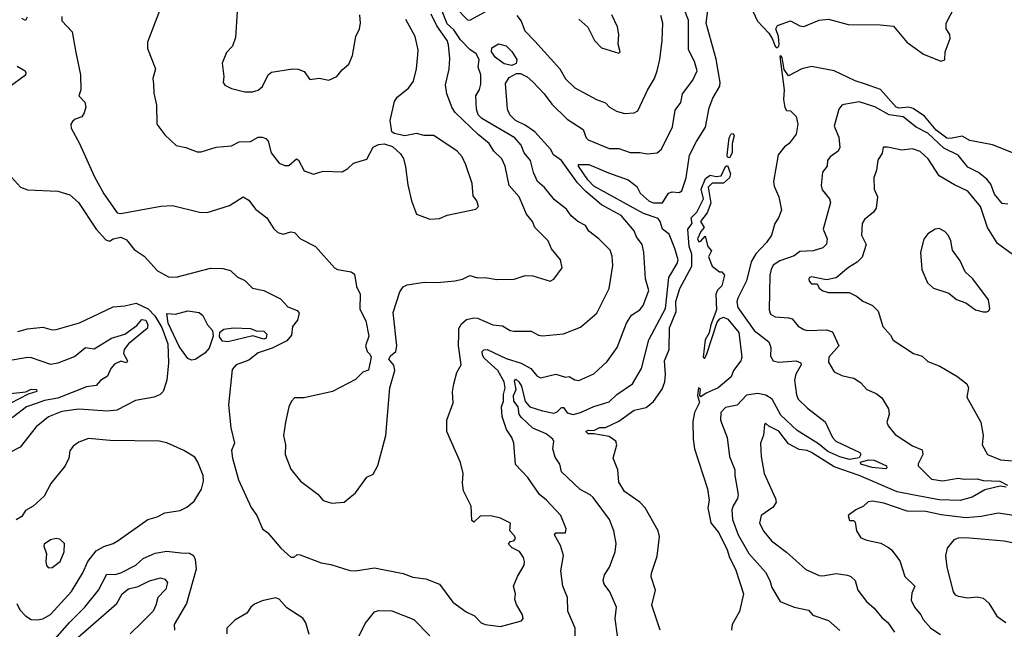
# Model space of a CAD drawing. Extents: x 1246230 to 1426786, y 660032 to 763141.
# Tile 309 of 566: x 1337664 to 1342826, y 697219 to 700413. Entities that reach past the tile are written whole.
import ezdxf

# ---------------------------------------------------------------- set-up
doc = ezdxf.new("R2010")
doc.units = 0

msp = doc.modelspace()

# ---------------------------------------------------------------- linework, layer by layer
at = {"layer": '0CON10XD'}
for points in [[(1337605.7, 699605), (1337668.8, 699535), (1337705, 699522.5), (1337865, 699514.8), (1337927.1, 699495), (1337971.8, 699455), (1338065, 699315.5), (1338115, 699260), (1338135, 699252.5), (1338154.2, 699265.8), (1338195, 699273.3), (1338225, 699259.4), (1338265, 699209.2), (1338316.2, 699175), (1338386.6, 699096.6), (1338445, 699065.7), (1338485, 699064.5), (1338665, 699111.1), (1338729.4, 699109.4), (1338768.7, 699098.7), (1338805, 699065.8), (1338845, 699046.2), (1338885, 699006), (1338945, 698994.3), (1339031.2, 698951.2), (1339069.5, 698909.5), (1339119.4, 698889.4), (1339129.4, 698875), (1339121.5, 698838.5), (1339094.3, 698805.7), (1339089.1, 698760.9), (1339065, 698730), (1338988, 698692), (1338915, 698667.1), (1338865, 698629.1), (1338798.6, 698605), (1338778.9, 698581.1), (1338758.3, 698395), (1338771.9, 698275), (1338790, 698195), (1338774.4, 698155.6), (1338779.5, 698115), (1338811.5, 698001.5), (1338877, 697857), (1338906.7, 697815), (1338937.1, 697745), (1338965, 697724.4), (1339034.1, 697644.1), (1339085, 697598), (1339103.3, 697596.7), (1339118.3, 697611.7), (1339135, 697610), (1339245, 697567.5), (1339295, 697559.2), (1339395, 697527.1), (1339425, 697525.7), (1339525, 697540.7), (1339675, 697511.2), (1339725, 697492.4), (1339793.3, 697483.3), (1339865, 697455.7), (1339935, 697361.9), (1340005, 697311.1), (1340048.9, 697288.9), (1340082.8, 697252.8), (1340105, 697244.2), (1340185, 697234.2), (1340295, 697263.3), (1340303.3, 697275), (1340301.2, 697295), (1340269.7, 697349.7), (1340260.6, 697375), (1340263.1, 697405), (1340253.3, 697445), (1340273.9, 697496.1), (1340308.9, 697555), (1340310.9, 697575), (1340305.4, 697595.4), (1340285, 697627.5), (1340246.4, 697646.4), (1340227.5, 697665), (1340235, 697680), (1340255, 697683.3), (1340263.3, 697695), (1340258.8, 697708.8), (1340233.3, 697735), (1340237.5, 697775), (1340185, 697802.2), (1340135, 697813.8), (1340078.3, 697811.7), (1340045, 697780), (1340035, 697790), (1340031.9, 697865), (1339990.8, 697945), (1339985.7, 697985), (1339988.6, 698035), (1339975, 698092.5), (1339904.1, 698255.9), (1339904.3, 698315), (1339936, 698405), (1339934.2, 698464.2), (1339940, 698505), (1339956.2, 698565), (1339978, 698605), (1339964.6, 698704.6), (1339966.7, 698765), (1339967.1, 698795), (1339980.5, 698819.5), (1340007.3, 698842.7), (1340045, 698850.5), (1340065, 698848.9), (1340144.6, 698814.6), (1340195, 698809.4), (1340235, 698785.6), (1340255, 698780.9), (1340345, 698781.9), (1340385, 698760.5), (1340405, 698756.5), (1340515, 698768.1), (1340605, 698801.4), (1340690.8, 698875), (1340755, 699004), (1340773.3, 699125), (1340770, 699175), (1340760.8, 699205), (1340700.9, 699265), (1340647.5, 699305), (1340630, 699335), (1340590, 699355), (1340556, 699385), (1340531.2, 699421.2), (1340468.6, 699468.6), (1340415, 699534.4), (1340378.5, 699565), (1340358, 699612), (1340342.1, 699675), (1340308.9, 699715), (1340293.1, 699755), (1340259.6, 699795), (1340087.6, 699895), (1340068.1, 699915), (1340059.1, 699945), (1340056.2, 700015), (1340075, 700047.5), (1340081.6, 700075), (1340081.8, 700125), (1340068.4, 700165), (1340074, 700205), (1340056.7, 700235), (1340025, 700257.6), (1339975, 700306.9), (1339940.4, 700360.4), (1339905, 700391), (1339871.6, 700475)], [(1338414.5, 700505), (1338334.2, 700295), (1338335, 700262.5), (1338376.2, 700155), (1338362, 700105), (1338365.7, 700075.7), (1338367.6, 700027.6), (1338380.6, 699965), (1338383.3, 699865), (1338425, 699810), (1338485, 699754.2), (1338535, 699744.4), (1338595, 699720), (1338615, 699720.8), (1338695, 699745.6), (1338775, 699751.5), (1338815, 699772.9), (1338875, 699775.8), (1338915, 699797.5), (1338935, 699798.5), (1338955, 699790), (1338967.1, 699777.1), (1338982.9, 699715), (1339025, 699661.9), (1339055, 699649.4), (1339075, 699649.2), (1339115, 699684), (1339126.7, 699676.7), (1339155, 699621.4), (1339205, 699604.4), (1339255, 699619.2), (1339355, 699615.6), (1339385, 699633.1), (1339415, 699661.5), (1339485, 699682), (1339517.5, 699745), (1339545, 699758.8), (1339575, 699763.3), (1339618.3, 699748.3), (1339661.2, 699711.2), (1339676.6, 699686.6), (1339687.5, 699642.5), (1339698.3, 699548.3), (1339718, 699465), (1339745, 699393.8), (1339815, 699368), (1339865, 699372.2), (1339905, 699388.6), (1340055, 699420), (1340070, 699435), (1340061.4, 699465), (1340041.1, 699491.1), (1340036.9, 699555), (1340003, 699653), (1339984.2, 699695), (1339958.1, 699725), (1339835, 699805.6), (1339785, 699805.6), (1339745, 699817.1), (1339684.3, 699804.3), (1339627.5, 699817.5), (1339616, 699826), (1339606, 699885), (1339629.2, 699985), (1339642.8, 700007.2), (1339702.5, 700055), (1339728.1, 700091.9), (1339744.5, 700155), (1339751.2, 700228.8), (1339753.1, 700255), (1339737.2, 700325), (1339689.1, 700415)], [(1339953.2, 700473.2), (1340012.7, 700412.7), (1340025, 700411.1), (1340165, 700488.1)], [(1340798.1, 697185), (1340785.6, 697275), (1340792.5, 697335), (1340757.5, 697415), (1340728.2, 697455), (1340723.8, 697475), (1340730, 697505), (1340755.7, 697545), (1340786.5, 697625), (1340792.1, 697667.9), (1340780, 697735), (1340756.7, 697795), (1340670.2, 697910.2), (1340654.6, 697924.6), (1340601.9, 697951.9), (1340504.2, 698044.2), (1340495.6, 698085), (1340470.9, 698120.9), (1340460, 698165), (1340463.9, 698203.9), (1340458.8, 698215), (1340425, 698242.7), (1340355, 698273.1), (1340295, 698328.8), (1340283.7, 698345), (1340277, 698385), (1340254.4, 698415), (1340253.6, 698445), (1340267.4, 698475), (1340258.2, 698521.8), (1340265, 698528.9), (1340282, 698515), (1340295, 698493.1), (1340313.5, 698413.5), (1340338.5, 698385), (1340405, 698363.2), (1340465, 698352.3), (1340482, 698358), (1340505, 698381.2), (1340515, 698381.5), (1340535, 698353.9), (1340565.3, 698345.3), (1340605.2, 698354.8), (1340675, 698386.9), (1340755, 698410.8), (1340795, 698448.8), (1340876.7, 698505), (1340924.7, 698585.3), (1340963.1, 698735), (1341050.5, 698899.5), (1341068.2, 699061.8), (1341110.7, 699135), (1341116, 699155), (1341098.5, 699215), (1341069.4, 699289.4), (1341035, 699316.4), (1341022.8, 699355), (1341011, 699371), (1340935, 699398.2), (1340675, 699541.1), (1340642.6, 699575), (1340594.2, 699645), (1340594, 699655), (1340648.6, 699655), (1340750.6, 699610.6), (1340854.8, 699574.8), (1340900.1, 699540.1), (1340917.1, 699505), (1340965, 699462.2), (1340987, 699453), (1341035, 699454), (1341066, 699505), (1341085, 699510.8), (1341121.5, 699508.5), (1341135, 699517.1), (1341158.4, 699585), (1341175.9, 699704.1), (1341212.9, 699775), (1341259.1, 699850.9), (1341278.7, 699951.3), (1341298.3, 700001.7), (1341335, 700064.2), (1341337.1, 700085), (1341315.9, 700205.9), (1341262.8, 700395), (1341273.8, 700475)], [(1341495, 700483.3), (1341533.2, 700405), (1341592.1, 700342.1), (1341610.2, 700315), (1341624.4, 700275), (1341635, 700265.4), (1341645, 700274), (1341646.5, 700285), (1341642.2, 700325), (1341627.8, 700365), (1341637.5, 700382.5), (1341705, 700407.7), (1341755, 700380.6), (1341775, 700377.1), (1341855, 700411.4), (1341905, 700415.6), (1342007.9, 700387.9), (1342175, 700386.6), (1342245, 700380), (1342314.7, 700294.7), (1342403.1, 700233.1), (1342494.2, 700195.8), (1342515, 700203.3), (1342517, 700245), (1342543.3, 700315), (1342541.2, 700335), (1342521.5, 700365), (1342522.2, 700395), (1342565, 700478.8)], [(1337703, 700427), (1337695, 700408.8), (1337675, 700418.8)], [(1337885, 700430), (1337885, 700407.5), (1337939.4, 700349.4), (1337958.6, 700241.4), (1337982.9, 700125), (1337984.2, 700045), (1337974.2, 700015), (1338005, 699980.8), (1338010.4, 699955), (1338002.8, 699925), (1337990.4, 699905), (1337955, 699892), (1337940.2, 699879.8), (1337933, 699865), (1337934, 699845), (1337978.4, 699765), (1338055, 699593.3), (1338105, 699501.2), (1338175, 699401.5), (1338195, 699398.5), (1338405, 699436.5), (1338465, 699440), (1338607.5, 699405), (1338647.6, 699402.4), (1338765, 699439.2), (1338835, 699484.3), (1338865, 699467.5), (1338900.3, 699420.3), (1338959.2, 699375), (1338996.6, 699316.6), (1339017.9, 699297.9), (1339045, 699289.2), (1339085, 699302), (1339105, 699298), (1339135.6, 699265.6), (1339215.7, 699225.7), (1339315, 699113.3), (1339330, 699105), (1339401.4, 699091.4), (1339419.5, 699079.5), (1339430.9, 699015), (1339448.6, 698975), (1339447, 698897), (1339479.2, 698835), (1339494.2, 698755), (1339476.7, 698705), (1339486.7, 698675), (1339500.8, 698660.8), (1339506.2, 698645), (1339493.3, 698576.7), (1339463, 698567), (1339425, 698528.8), (1339304.3, 698465.7), (1339155, 698432.5), (1339105, 698431.1), (1339089.5, 698415), (1339075, 698384), (1339057.2, 698305), (1339047.6, 698235), (1339057.1, 698185), (1339056.2, 698135), (1339085, 698058.8), (1339135.8, 697995), (1339227, 697927), (1339255, 697894.4), (1339300.9, 697880.9), (1339365, 697885.8), (1339425, 697934.2), (1339485, 698016.2), (1339517.5, 698032.5), (1339542.3, 698077.7), (1339583.1, 698235), (1339604, 698485), (1339631.8, 698575), (1339625, 698603.8), (1339600, 698635), (1339608.8, 698651.2), (1339636, 698675), (1339642, 698705), (1339621.7, 698878.3), (1339657.5, 698987.5), (1339675, 699013.3), (1339695.9, 699024.1), (1339785, 699037.9), (1339855, 699035.4), (1339945, 699044.3), (1339985, 699053.1), (1340025, 699072.5), (1340065, 699061.1), (1340105, 699061.9), (1340165, 699051.5), (1340256.2, 699053.8), (1340315, 699072.9), (1340355, 699071.4), (1340445, 699042.9), (1340465, 699053.8), (1340507.7, 699112.3), (1340498.8, 699155), (1340452.7, 699212.7), (1340435.8, 699255), (1340365.6, 699325), (1340353.1, 699355), (1340322.1, 699395), (1340282.5, 699485), (1340230, 699545), (1340209.5, 699645), (1340192.7, 699685), (1340150.5, 699725), (1340126.2, 699765), (1340067.5, 699812.5), (1339947.6, 699927.6), (1339931.2, 699951.2), (1339903.8, 700025), (1339897.3, 700072.7), (1339915.4, 700154.6), (1339919.4, 700209.4), (1339911.9, 700281.9), (1339904.6, 700305), (1339851.2, 700381.2), (1339822.2, 700442.2)], [(1338804.3, 700455.7), (1338795, 700320), (1338780, 700275), (1338748.8, 700241.2), (1338726, 700185), (1338733.8, 700115), (1338731.2, 700085), (1338739.3, 700069.3), (1338775, 700053.3), (1338845, 700036)], [(1338845, 700036), (1338883.9, 700036.1), (1338915, 700043.8), (1338937, 700063), (1338966.2, 700125), (1338985, 700138), (1339095, 700156), (1339125, 700153.8), (1339155, 700141.2), (1339185, 700100), (1339235, 700106), (1339285, 700096), (1339326.7, 700115), (1339355, 700151.2), (1339390.3, 700179.7), (1339409.4, 700225), (1339426.5, 700325), (1339445.5, 700365), (1339451.5, 700395), (1339448.3, 700438.3)], [(1340576.7, 697185), (1340576.9, 697225), (1340537.8, 697315), (1340535.6, 697385), (1340511.1, 697445), (1340500.9, 697525), (1340515.3, 697605), (1340499.1, 697659.1), (1340468.6, 697715), (1340475.8, 697724.2), (1340526, 697724), (1340529.2, 697745), (1340500.8, 697815), (1340426.5, 697896.5), (1340388.9, 697925), (1340328.6, 698015), (1340262.8, 698082.8), (1340254.6, 698195), (1340243.9, 698225), (1340216.5, 698266.5), (1340194.1, 698335), (1340190.8, 698385), (1340200.6, 698415), (1340200.4, 698449.6), (1340209.7, 698485), (1340203.6, 698515), (1340171, 698575), (1340099.7, 698639.7), (1340090.2, 698655), (1340088.7, 698675), (1340096.8, 698683.2), (1340115, 698684.5), (1340215, 698638.8), (1340294.2, 698614.2), (1340344.8, 698584.8), (1340375, 698547.1), (1340395, 698537.1), (1340475, 698556.2), (1340525, 698539.5), (1340545, 698544.3), (1340575, 698525.6), (1340595, 698522.5), (1340675, 698558.1), (1340745, 698622.9), (1340797.3, 698695), (1340845, 698822.9), (1340872.2, 698865), (1340915, 698893.5), (1340933.6, 698915), (1340963.4, 698995), (1340944.6, 699055.4), (1340937.1, 699195), (1340927.3, 699235), (1340897.8, 699275), (1340885, 699307.5), (1340817.5, 699387.5), (1340715, 699443.9), (1340632.8, 699512.8), (1340588.3, 699558.3), (1340505, 699675.4), (1340463.3, 699705), (1340447.9, 699735), (1340365, 699825.7), (1340315, 699860.7), (1340263.5, 699885), (1340233.5, 699915), (1340222.5, 699945), (1340211.4, 700078.6), (1340230.3, 700109.7), (1340268.6, 700131.4), (1340290.7, 700130.7), (1340325, 700114.4), (1340355, 700087.5), (1340414.6, 700025), (1340455, 699971.2), (1340535, 699892.5), (1340618.1, 699838.1), (1340634.6, 699795), (1340645, 699784.6), (1340755, 699738.8), (1340805, 699737.5), (1340865, 699716.6), (1340915, 699718), (1340955, 699709.7), (1341006, 699715), (1341028.6, 699735), (1341087.5, 699852.5), (1341100.2, 699939.8), (1341130.4, 699979.6), (1341140, 700025), (1341192.9, 700097.1), (1341215.4, 700145), (1341201.8, 700195), (1341170.9, 700255), (1341171, 700411), (1341147.5, 700467.5)], [(1340271.1, 700435), (1340292.5, 700405), (1340312.2, 700355), (1340365, 700300.6), (1340496.7, 700155), (1340525, 700102.5), (1340575.4, 700055.4), (1340688.8, 699995), (1340735, 699977.5), (1340756.7, 699955), (1340793.9, 699933.9), (1340835, 699921.1), (1340885, 699925.6), (1340905, 699936), (1340955.3, 700044.7), (1340992.5, 700105), (1341006.5, 700145), (1341020.6, 700205), (1341032.9, 700305), (1341036.5, 700395), (1341025.6, 700435)], [(1340595.3, 700415.3), (1340643.5, 700373.5), (1340678, 700305), (1340715, 700266.2), (1340805, 700237.5), (1340812.5, 700245), (1340801.2, 700285), (1340806, 700335), (1340798.8, 700375), (1340769.1, 700439.1)], [(1340245, 700173.8), (1340205, 700182.7), (1340158.2, 700215), (1340137.3, 700245), (1340138.8, 700265), (1340175, 700286.2), (1340215, 700277.1), (1340245, 700246.5), (1340270.8, 700205), (1340267, 700183), (1340245, 700173.8)], [(1342875, 699714.6), (1342765, 699757.3), (1342645, 699781.1), (1342605, 699803.2), (1342545, 699790), (1342525, 699792.8), (1342469.5, 699835), (1342407.9, 699907.9), (1342348.6, 699948.6), (1342325, 699954.7), (1342275, 699950.2), (1342259.4, 699955), (1342177.5, 700047.5), (1342099.4, 700075), (1342045, 700092.8), (1341935, 700145.2), (1341815, 700167.5), (1341765, 700155.4), (1341695, 700119.2), (1341671.8, 700151.8), (1341661.5, 700215), (1341655, 700223.5), (1341650.3, 700219.7), (1341671.6, 700045), (1341669.1, 699995), (1341675, 699952.5), (1341685, 699937.5), (1341705, 699936.2), (1341735, 699906.7), (1341744.2, 699865), (1341735, 699813.3), (1341698.8, 699765), (1341673.5, 699746.5), (1341641.2, 699705), (1341616.1, 699565), (1341620.5, 699540.5), (1341644.5, 699485), (1341658.6, 699415), (1341642.5, 699375), (1341622.5, 699345), (1341605.4, 699284.6), (1341578.8, 699245), (1341549.6, 699215), (1341524.1, 699185.9), (1341500, 699145), (1341475.2, 699044.8), (1341428.9, 698955), (1341424.7, 698935), (1341428.6, 698905), (1341515.7, 698785), (1341591.8, 698725), (1341602.7, 698695), (1341599.8, 698649.8), (1341614.3, 698625), (1341645, 698618.2), (1341735, 698626), (1341760, 698615), (1341761.5, 698605), (1341733.4, 698556.6), (1341727.3, 698525), (1341737.4, 698447.4), (1341746.5, 698425), (1341795, 698377.3), (1341886.7, 698306.7), (1341926.2, 698225), (1341942.5, 698205), (1342068.6, 698145), (1342074.7, 698135), (1342065, 698117.1), (1342015, 698108.5), (1341965, 698122.2), (1341900.4, 698150.4), (1341851.5, 698191.5), (1341740.8, 698260.8), (1341655, 698341.1), (1341609.2, 698425), (1341575.8, 698445.8), (1341535, 698453.8), (1341475, 698445.1), (1341425, 698393.1), (1341365, 698382.1), (1341340, 698355), (1341338.8, 698315), (1341372.7, 698225), (1341385.3, 698125.3), (1341413.8, 698055), (1341413.3, 698025), (1341431.1, 697925), (1341428.1, 697905), (1341404.2, 697865.8), (1341398.7, 697845), (1341401, 697795), (1341430.8, 697715), (1341487.1, 697617.1), (1341575, 697519.2), (1341596.7, 697475), (1341608.3, 697438.3), (1341651.2, 697365), (1341725, 697334.4), (1341800.3, 697320.3), (1341822.7, 697292.7), (1341905, 697265.4), (1341963.3, 697213.3)], [(1337650.3, 700170.3), (1337692, 700145), (1337697.1, 700135), (1337695, 700122), (1337609.5, 700060.5)], [(1342845, 699446.4), (1342815, 699450), (1342775, 699499.2), (1342755, 699550.6), (1342735, 699577.1), (1342692, 699612), (1342635, 699640), (1342584.1, 699704.1), (1342509.7, 699739.7), (1342425, 699818.2), (1342365, 699849.4), (1342295.8, 699905), (1342223.3, 699915), (1342147.4, 699957.4), (1342065, 699983.1), (1341985, 699969.4), (1341974.3, 699965), (1341958.9, 699945), (1341934.6, 699855.4), (1341958.5, 699798.5), (1341965, 699743.3), (1341955.6, 699725), (1341912.9, 699695), (1341899.5, 699675), (1341896.9, 699645), (1341874.1, 699615), (1341866.9, 699545), (1341871.6, 699521.6), (1341909.4, 699475), (1341914.5, 699455), (1341876.7, 699315), (1341898.5, 699265), (1341895, 699236.7), (1341875, 699218.6), (1341825, 699202.5), (1341755, 699198.9), (1341724.5, 699175.5), (1341649.9, 699150.1), (1341615, 699127.3), (1341603.3, 699105), (1341597.8, 699075), (1341593.6, 698893.6), (1341601.2, 698871.2), (1341625, 698855.6), (1341695, 698851.8), (1341715, 698845.5), (1341745, 698806.9), (1341775, 698789.2), (1341795, 698784.3), (1341895, 698788.1), (1341925, 698778), (1341958.6, 698705), (1341905.7, 698645), (1341905, 698618.8), (1341935, 698568), (1341975, 698548.8), (1342010.7, 698540.7), (1342037.5, 698535), (1342071.7, 698511.7), (1342106.4, 698476.4), (1342155, 698454.4), (1342185, 698431.4), (1342220, 698375), (1342222.2, 698345), (1342211.4, 698305), (1342217.1, 698285), (1342255, 698240), (1342345, 698180.4), (1342395, 698159.2), (1342399.2, 698135), (1342374, 698086), (1342374.3, 698075), (1342444.7, 698005), (1342505, 697996.8), (1342585, 698010.8), (1342615.4, 698005.4), (1342685, 698007.4), (1342715, 697999.7), (1342803.3, 697995), (1342843.1, 697975)], [(1341385, 699689.2), (1341375, 699693.3), (1341373.7, 699703.7), (1341383.6, 699795), (1341395, 699814.4), (1341405, 699816.5), (1341410.9, 699805), (1341399.2, 699765), (1341399.3, 699715), (1341385, 699689.2)], [(1342893.8, 699165), (1342790.8, 699240.9), (1342737.5, 699325), (1342701.9, 699435), (1342635.5, 699515), (1342565, 699547.3), (1342485, 699594.6), (1342426.7, 699685), (1342385, 699721.9), (1342345, 699736.9), (1342289.1, 699729.1), (1342214.3, 699745.7), (1342191.2, 699745), (1342185.9, 699714.1), (1342162.7, 699677.3), (1342155.8, 699625), (1342142.5, 699585), (1342144.4, 699525), (1342160.8, 699485), (1342154.1, 699425.9), (1342141.2, 699405), (1342092.9, 699367.1), (1342081.8, 699345), (1342078.4, 699285), (1342102.7, 699235), (1342081.3, 699168.7), (1342055, 699142.9), (1342010, 699115), (1341945, 699061.4), (1341895, 699050), (1341815, 699065.7), (1341805, 699063.3), (1341800.8, 699055), (1341802.6, 699042.6), (1341815, 699028.8), (1341845, 699030), (1341855.9, 699005.9), (1341875, 698992.5), (1341905, 698984.4), (1342013.4, 698983.4), (1342051.2, 698965), (1342085, 698938), (1342135, 698916.2), (1342165.6, 698885.6), (1342190, 698805), (1342230.3, 698760.3), (1342244.1, 698734.1), (1342351.2, 698665), (1342395, 698649.4), (1342425, 698622.9), (1342488.5, 698598.5), (1342577.5, 698545), (1342630, 698505), (1342639.4, 698485), (1342630.8, 698435), (1342704.2, 698305), (1342715.7, 698234.3), (1342710, 698185), (1342739.2, 698135), (1342806.4, 698106.4), (1342935, 698096.7)], [(1341022.2, 697215), (1340979.2, 697345), (1340997.9, 697425), (1340975.5, 697494.5), (1340976.4, 697513.6), (1341007, 697603), (1341018.8, 697705), (1341011.9, 697735), (1340944, 697855), (1340915.5, 697885), (1340835, 697941.8), (1340805, 697990), (1340800.5, 698055), (1340776.5, 698115), (1340794.6, 698185), (1340790.4, 698205), (1340755, 698229.2), (1340675, 698243.9), (1340645, 698243.2), (1340633.1, 698255), (1340645, 698262.2), (1340675, 698260.8), (1340705, 698276.7), (1340735, 698276), (1340805, 698310), (1340885, 698366.6), (1340948.1, 698381.9), (1340986.9, 698413.1), (1341032.2, 698477.8), (1341046.2, 698515), (1341050.6, 698555), (1341044.7, 698625.2), (1341069.4, 698685), (1341071.1, 698798.9), (1341106.5, 698885), (1341105, 698937.5), (1341124.4, 699005), (1341188.7, 699121.3), (1341187.7, 699185), (1341173.8, 699225), (1341166.5, 699315), (1341190.6, 699345), (1341184, 699375), (1341215, 699404.4), (1341250, 699475), (1341237.7, 699525), (1341259, 699581), (1341285, 699597.8), (1341315, 699591.5), (1341342, 699595), (1341365, 699644.2), (1341375, 699648.8), (1341390.8, 699605), (1341385.3, 699584.7), (1341355, 699557.5), (1341295, 699556.1), (1341273.2, 699535), (1341287.8, 699452.2), (1341268.8, 699401.2), (1341233.6, 699355), (1341252, 699325), (1341235, 699303.3), (1341218, 699265), (1341225, 699250), (1341235, 699252.5), (1341258.3, 699278.3), (1341272.5, 699225), (1341291.7, 699201.7), (1341275, 699170), (1341295, 699122.5), (1341333, 699093), (1341345, 699092.5), (1341360, 699075), (1341345, 699018), (1341323.4, 698996.6), (1341314.3, 698975.7), (1341316.7, 698893.3), (1341287.1, 698815), (1341278.3, 698771.7), (1341257.5, 698735), (1341247.5, 698645), (1341255, 698637.5), (1341265, 698657.5), (1341321.1, 698828.9), (1341334.6, 698845.4), (1341355, 698854.5), (1341376.2, 698845), (1341435, 698774), (1341450.6, 698645), (1341445.7, 698625), (1341407.1, 698575), (1341395, 698541.2), (1341326.5, 698485), (1341262.9, 698457.1), (1341235, 698437.5), (1341230, 698445), (1341233.3, 698475), (1341223.8, 698485), (1341217.5, 698445), (1341227.8, 698407.8), (1341201.3, 698355), (1341192.9, 698307.1), (1341195.4, 698214.6), (1341202.3, 698165), (1341270.4, 697955), (1341279.3, 697895), (1341272, 697855), (1341287.8, 697777.8), (1341330.4, 697725), (1341373.5, 697635), (1341384.9, 697594.9), (1341417.5, 697535), (1341458.8, 697405), (1341437.8, 697312.2), (1341399.5, 697245), (1341396.7, 697215)], [(1342715, 698882), (1342735, 698883.3), (1342745, 698887.5), (1342750.7, 698899.3), (1342744.2, 698945), (1342662, 699055), (1342621.3, 699091.3), (1342595, 699150), (1342555.7, 699205.7), (1342545.7, 699255), (1342532.5, 699285), (1342515, 699304), (1342485, 699320), (1342464.1, 699315.9), (1342425, 699291.2), (1342405, 699264), (1342386.3, 699195), (1342394.4, 699105), (1342424, 699034), (1342455, 699006.9), (1342535, 698980), (1342575, 698947.1), (1342625, 698929.2), (1342675, 698892.5), (1342715, 698882)], [(1337655, 698780.2), (1337705, 698793), (1337785, 698802.3), (1337835, 698788.6), (1337855, 698789.5), (1337978.1, 698825), (1338155, 698909.2), (1338214.6, 698914.6), (1338275, 698928.6), (1338337.6, 698897.6), (1338372.1, 698862.1), (1338409.8, 698799.8), (1338440.8, 698715), (1338444.3, 698615), (1338435.6, 698525), (1338416.2, 698465), (1338400, 698450), (1338368.8, 698435), (1338271.2, 698418.8), (1338172.6, 698367.4), (1338125, 698362.9), (1337975, 698372.7), (1337885, 698360), (1337815, 698332.1), (1337749.9, 698280.1), (1337665.9, 698174.1), (1337605, 698141.5)], [(1338565, 698629.3), (1338545, 698638.5), (1338500.6, 698700.6), (1338442.8, 698822.8), (1338436.1, 698873.9), (1338480.7, 698870.7), (1338545, 698887.5), (1338605, 698878.2), (1338623.5, 698863.5), (1338648.2, 698815), (1338674.5, 698785), (1338678.8, 698755), (1338657.5, 698692.5), (1338635, 698665.4), (1338585, 698633.1), (1338565, 698629.3)], [(1337605, 698627.9), (1337705, 698644.4), (1337725, 698644), (1337825, 698609.2), (1337865.2, 698614.8), (1337952.1, 698647.9), (1338010, 698695), (1338055, 698689.4), (1338145, 698745.3), (1338215, 698765.8), (1338279.1, 698810.9), (1338305, 698842.5), (1338325, 698839.2), (1338335.2, 698815), (1338331.7, 698795), (1338234.7, 698715.3), (1338211.8, 698685), (1338208.2, 698665), (1338230, 698625), (1338225, 698616.2), (1338195, 698623.6), (1338162.1, 698607.9), (1338141.7, 698585), (1338124.3, 698545.7), (1338087.5, 698522.5), (1338065, 698496.9), (1338015, 698490.2), (1337865, 698430), (1337795, 698418.6), (1337755, 698404.1), (1337700.4, 698385), (1337625, 698327.9)], [(1338755, 698724.8), (1338728, 698728), (1338711.9, 698751.9), (1338714.2, 698775.8), (1338735, 698791.2), (1338785, 698799), (1338875, 698796.1), (1338903.6, 698783.6), (1338945, 698780.4), (1338959.2, 698765), (1338955.8, 698745), (1338945, 698740), (1338886.1, 698756.1), (1338755, 698724.8)], [(1337615.9, 698454.1), (1337696.3, 698463.7), (1337725, 698477), (1337752, 698475), (1337754.4, 698465), (1337708.3, 698451.7), (1337471.1, 698328.9)], [(1342836.5, 697963.5), (1342805, 697968.9), (1342725, 697950.3), (1342658.8, 697911.2), (1342594.8, 697894.8), (1342485, 697897.5), (1342345, 697924), (1342265, 697939.8), (1342065, 698025.6), (1341935, 698069.7), (1341815, 698146.3), (1341793.5, 698156.5), (1341750.7, 698160.7), (1341695, 698190.5), (1341645, 698256.7), (1341592.7, 698282.7), (1341575, 698300), (1341568.3, 698291.7), (1341564.2, 698235.8), (1341548.6, 698195), (1341552.1, 698125), (1341567.1, 698035), (1341627.3, 697905), (1341630, 697885), (1341615, 697858.9), (1341552.1, 697815), (1341543.8, 697775), (1341565, 697730.8), (1341605, 697682.9), (1341683.9, 697623.9), (1341785, 697531.9), (1341855, 697501.1), (1341875, 697498.8), (1341945, 697511.8), (1342005, 697503.1), (1342022, 697495), (1342044.2, 697475), (1342058.6, 697425), (1342103.8, 697365), (1342145, 697330.6), (1342185, 697280.9), (1342216.2, 697255), (1342250.8, 697205)], [(1337755, 697268.9), (1337785, 697274.4), (1337825, 697297.5), (1337935, 697417.1), (1337995.3, 697515), (1338021.5, 697575), (1338065, 697629.6), (1338105, 697653.6), (1338155, 697669.5), (1338180.8, 697685), (1338336.2, 697795), (1338385, 697807.8), (1338425, 697830), (1338505, 697842.5), (1338541.2, 697858.8), (1338579.1, 697890.9), (1338617.3, 697952.7), (1338628, 697995), (1338625.8, 698025), (1338598.8, 698095), (1338581.7, 698121.7), (1338525, 698156), (1338435, 698195.6), (1338395, 698204.4), (1338138.6, 698208.6), (1338025, 698219.5), (1337975, 698198.9), (1337945, 698178.6), (1337927.8, 698155), (1337922.2, 698115), (1337903.3, 698075), (1337827.4, 697982.6), (1337792.4, 697917.6), (1337734.2, 697865), (1337695, 697841.9), (1337675, 697810.9), (1337646.5, 697793.5)], [(1342205, 698060.8), (1342133.5, 698066.5), (1342075, 698084.8), (1342072.5, 698095), (1342115, 698107.6), (1342145, 698105.4), (1342209.2, 698075), (1342211.2, 698065), (1342205, 698060.8)], [(1342934, 697806), (1342795, 697827.6), (1342705, 697810.3), (1342625, 697803.1), (1342495, 697819), (1342415, 697836.1), (1342318, 697838), (1342195, 697880.3), (1342135, 697890.9), (1342113, 697887), (1342088.5, 697865), (1342047.5, 697845), (1342007.5, 697815), (1342015, 697790), (1342035, 697790), (1342045, 697780), (1342050.8, 697735), (1342075, 697699.2), (1342105, 697685.6), (1342179.8, 697669.8), (1342218.5, 697648.5), (1342235.7, 697635), (1342278, 697578), (1342304.4, 697495), (1342357.5, 697445), (1342341.2, 697408.8), (1342338.9, 697371.1), (1342356.2, 697335), (1342389.5, 697295), (1342400.9, 697270.9), (1342441.4, 697225), (1342492.6, 697192.6)], [(1337815, 697542), (1337835, 697542.5), (1337875.6, 697575), (1337898.2, 697625), (1337898.9, 697668.9), (1337875, 697690.8), (1337855, 697694.2), (1337825, 697688.6), (1337793.1, 697665), (1337791.1, 697655), (1337805.5, 697615), (1337800.6, 697575), (1337804.3, 697554.3), (1337815, 697542)], [(1342885, 697667.9), (1342825, 697681.1), (1342625, 697697.7), (1342585, 697696.4), (1342562.4, 697687.6), (1342527.5, 697645), (1342517.8, 697605), (1342525.5, 697545), (1342557.5, 697415), (1342569.2, 697399.2), (1342585, 697392), (1342634.4, 697384.4), (1342685, 697389.6), (1342715, 697381.5), (1342745.8, 697355.8), (1342787.7, 697287.7), (1342835, 697254.3)], [(1337785, 697095.4), (1337925.2, 697254.8), (1338005.5, 697334.5), (1338078.2, 697425), (1338121.9, 697508.1), (1338165, 697506.8), (1338195, 697515.4), (1338272.9, 697555), (1338310.7, 697589.3), (1338375, 697618.9), (1338435, 697628.5), (1338509.1, 697619.1), (1338555, 697617.5), (1338575, 697606.2), (1338584.4, 697585), (1338590, 697535), (1338537.9, 697355), (1338474.5, 697245), (1338475.6, 697215)], [(1337955, 697163.5), (1338172.7, 697355), (1338202.2, 697405), (1338235, 697431.9), (1338286.1, 697443.9), (1338345, 697473.8), (1338401.7, 697488.3), (1338425, 697482), (1338438.8, 697465), (1338430.8, 697429.2), (1338387.8, 697385), (1338378.6, 697345), (1338363.5, 697315), (1338304.1, 697255), (1338244.1, 697195)], [(1339181.2, 697191.2), (1339163.8, 697253.8), (1339148, 697278), (1339065, 697332), (1339025, 697377.5), (1339005, 697383.3), (1338935, 697368), (1338895, 697351.4), (1338875.7, 697335), (1338855, 697304.4), (1338792.1, 697267.9), (1338750, 697225), (1338750.8, 697195)], [(1337649.3, 697355), (1337665, 697321.4), (1337695, 697289.2), (1337725, 697271.4), (1337755, 697268.9)], [(1339444.2, 697185), (1339475, 697250), (1339525, 697311.4), (1339545, 697317.8), (1339615, 697315.5), (1339730.9, 697270.9), (1339815, 697185.7)]]:
    msp.add_lwpolyline(points, dxfattribs=at)

doc.saveas('drawing.dxf')
